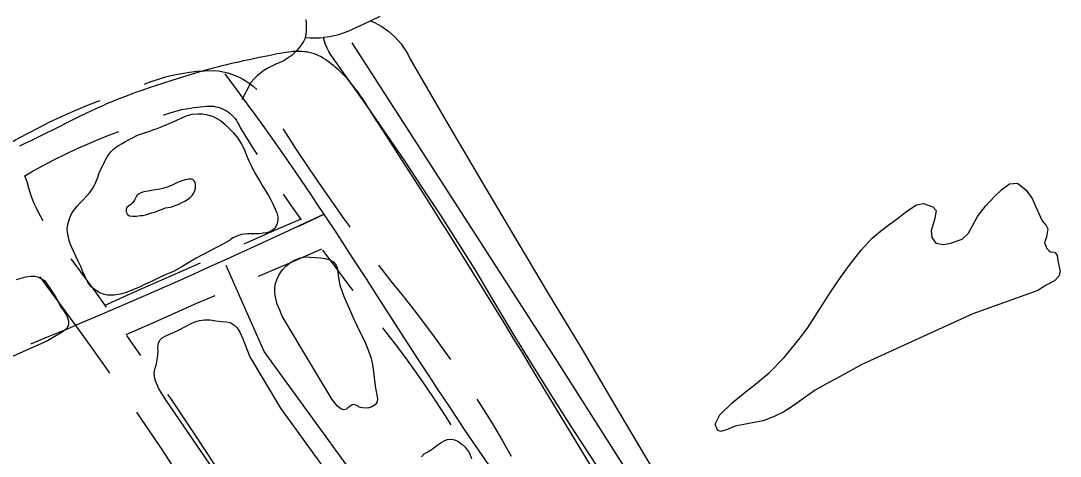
# Model space of a CAD drawing. Extents: x 3424494 to 3462436, y 522220 to 547718.
# Drawn here: x 3434313 to 3435188, y 544712 to 545078 of the extents above; entities that cross this region are included whole.
import ezdxf

# ---------------------------------------------------------------- set-up
doc = ezdxf.new("R2010")
doc.units = 0
for name, color, linetype in [('V-DTCH-CNTR', 7, 'Continuous'), ('V-ROAD-CNTR', 7, 'Continuous'), ('V-TOPO-SHOR', 7, 'Continuous')]:
    doc.layers.add(name, color=color, linetype=linetype)

msp = doc.modelspace()

# ---------------------------------------------------------------- linework, layer by layer
at = {"layer": 'V-DTCH-CNTR'}
for points in [[(3434553.14, 545079.22), (3434553.45, 545076.08), (3434553.57, 545072.92), (3434553.48, 545069.77), (3434553.2, 545066.62), (3434552.83, 545064.18), (3434552.72, 545063.5), (3434551.3, 545060.83), (3434549.7, 545058.26), (3434547.93, 545055.81), (3434545.99, 545053.48), (3434543.89, 545051.31), (3434541.65, 545049.28), (3434539.28, 545047.42), (3434536.78, 545045.72), (3434534.18, 545044.21), (3434531.47, 545042.89), (3434527.96, 545041.57), (3434524.54, 545040.01), (3434521.24, 545038.23), (3434518.06, 545036.23), (3434515.02, 545034.02), (3434512.14, 545031.61), (3434509.43, 545029.01), (3434506.89, 545026.24), (3434499.29, 545011.5)], [(3434552.83, 545064.18), (3434556.89, 545063.86), (3434560.97, 545063.78), (3434565.04, 545063.91), (3434568.17, 545064.19), (3434569.1, 545064.27), (3434573.14, 545064.84), (3434577.14, 545065.64), (3434581.09, 545066.65), (3434584.98, 545067.87), (3434588.8, 545069.3), (3434607.61, 545078.09), (3434615.89, 545081.95)], [(3434607.61, 545078.09), (3434610.93, 545076.65), (3434614.17, 545075.01), (3434617.29, 545073.19), (3434620.31, 545071.18), (3434623.21, 545069), (3434625.97, 545066.65), (3434628.58, 545064.15), (3434631.05, 545061.49), (3434633.35, 545058.69), (3434635.49, 545055.76), (3434637.44, 545052.71), (3434639.22, 545049.56), (3434640.81, 545046.3), (3434669.42, 544997.09), (3434698.23, 544947.99), (3434727.22, 544899), (3434756.4, 544850.12), (3434785.76, 544801.36), (3434815.55, 544750.63), (3434845.57, 544700.03)], [(3434574.21, 545049.53), (3434572.54, 545052.25), (3434571.1, 545055.09), (3434569.88, 545058.05), (3434568.9, 545061.08), (3434568.17, 545064.19)], [(3434926.75, 544469.16), (3434906.57, 544521.48), (3434885.68, 544565.84), (3434870.95, 544590.04), (3434856, 544614.12), (3434840.85, 544638.07), (3434825.49, 544661.88), (3434809.93, 544685.57), (3434793, 544711.34), (3434776.26, 544737.25), (3434759.73, 544763.29), (3434743.4, 544789.46), (3434727.27, 544815.75), (3434711.35, 544842.17), (3434695.63, 544868.71), (3434681.14, 544891.76), (3434666.44, 544914.69), (3434651.55, 544937.48), (3434636.47, 544960.16), (3434621.19, 544982.7), (3434605.72, 545005.11), (3434590.06, 545027.38), (3434574.21, 545049.53)]]:
    msp.add_lwpolyline(points, dxfattribs=at)
at = {"layer": 'V-ROAD-CNTR'}
for points in [[(3434578.07, 545039.12), (3434576.92, 545040.09), (3434574.86, 545041.75), (3434573.27, 545042.97), (3434572.05, 545043.88), (3434570.17, 545045.21), (3434568.24, 545046.51), (3434566.9, 545047.35), (3434565.58, 545048.09), (3434564.3, 545048.75), (3434563.04, 545049.32), (3434561.81, 545049.82), (3434560.62, 545050.25), (3434559.45, 545050.63), (3434558.31, 545050.96), (3434557.21, 545051.24), (3434556.13, 545051.47), (3434555.08, 545051.67), (3434554.06, 545051.84), (3434553.07, 545051.98), (3434552.11, 545052.09), (3434550.24, 545052.24), (3434548.48, 545052.31), (3434546.82, 545052.33), (3434545.27, 545052.3), (3434543.8, 545052.24), (3434542.43, 545052.15), (3434541.15, 545052.04), (3434538.74, 545051.77), (3434536.64, 545051.49), (3434534.8, 545051.21), (3434531.6, 545050.65), (3434529.22, 545050.19), (3434525.68, 545049.48), (3434522.2, 545048.75), (3434514.12, 545047.09), (3434507.05, 545045.62), (3434500.86, 545044.3), (3434495.45, 545043.12), (3434490.71, 545042.05), (3434486.57, 545041.08), (3434482.96, 545040.21), (3434479.79, 545039.43), (3434474.27, 545038.01), (3434470.13, 545036.89), (3434467.03, 545036.03), (3434462.4, 545034.67), (3434457.77, 545033.25), (3434448.6, 545030.36), (3434440.61, 545027.83), (3434433.63, 545025.6), (3434427.55, 545023.62), (3434422.24, 545021.86), (3434417.61, 545020.29), (3434413.57, 545018.89), (3434410.05, 545017.64), (3434406.97, 545016.52), (3434401.6, 545014.53), (3434397.58, 545012.99), (3434394.58, 545011.8), (3434390.09, 545009.98), (3434385.62, 545008.09), (3434382.91, 545006.92), (3434377.7, 545004.58), (3434372.84, 545002.34), (3434368.3, 545000.19), (3434364.07, 544998.15), (3434356.16, 544994.25), (3434342.38, 544987.32), (3434332.04, 544982.14), (3434328.16, 544980.22), (3434321.34, 544976.9), (3434316.2, 544974.47), (3434312.33, 544972.68)], [(3434417.61, 545024.88), (3434418.06, 545025.07), (3434424.08, 545027.33), (3434430.18, 545029.34), (3434436.36, 545031.11), (3434442.61, 545032.62), (3434448.91, 545033.88), (3434455.26, 545034.88), (3434461.64, 545035.62), (3434468.05, 545036.1), (3434475.17, 545036.34), (3434479.67, 545035.9), (3434483.66, 545035.22), (3434487.59, 545034.26), (3434491.44, 545033.02), (3434495.2, 545031.52), (3434498.84, 545029.77), (3434502.35, 545027.75), (3434505.71, 545025.5), (3434508.91, 545023.02), (3434511.92, 545020.32), (3434511.95, 545020.29)], [(3434828.4, 544645.29), (3434786.38, 544714.68), (3434744.36, 544784.08), (3434735.7, 544798.32), (3434728.08, 544810.76), (3434721.39, 544821.63), (3434709.65, 544840.63), (3434674.32, 544897.57), (3434666.95, 544909.41), (3434660.45, 544919.74), (3434654.74, 544928.76), (3434644.69, 544944.51), (3434629.53, 544968.09), (3434614.35, 544991.68), (3434611.95, 544995.45), (3434607.5, 545002.49), (3434605.54, 545005.55), (3434603.7, 545008.4), (3434601.94, 545011.06), (3434600.28, 545013.52), (3434598.68, 545015.82), (3434597.16, 545017.95), (3434595.7, 545019.93), (3434594.31, 545021.76), (3434592.98, 545023.47), (3434591.7, 545025.06), (3434590.48, 545026.53), (3434589.31, 545027.89), (3434588.19, 545029.16), (3434587.13, 545030.34), (3434586.11, 545031.44), (3434584.15, 545033.46), (3434582.38, 545035.21), (3434580.78, 545036.71), (3434579.35, 545038), (3434578.07, 545039.12)], [(3434707.3, 544704.43), (3434701.63, 544712.54), (3434696.01, 544720.7), (3434691.08, 544727.96), (3434686.32, 544735), (3434681.73, 544741.84), (3434672.89, 544755.11), (3434664.66, 544767.6), (3434656.98, 544779.33), (3434649.8, 544790.34), (3434636.4, 544811.03), (3434613.02, 544847.29), (3434604.25, 544860.89), (3434596.55, 544872.77), (3434589.8, 544883.16), (3434583.88, 544892.24), (3434578.68, 544900.17), (3434569.54, 544914.02), (3434562.65, 544924.39), (3434557.45, 544932.14), (3434549.61, 544943.75), (3434541.71, 544955.31), (3434534.86, 544965.2), (3434528.81, 544973.83), (3434523.49, 544981.35), (3434518.8, 544987.9), (3434510.55, 544999.35), (3434504.32, 545007.9), (3434494.92, 545020.7), (3434485.45, 545033.46)], [(3434290.58, 544966.89), (3434299.71, 544972.44), (3434309.11, 544977.87), (3434318.61, 544983.11), (3434328.23, 544988.13), (3434337.95, 544992.95), (3434347.77, 544997.57), (3434357.69, 545001.96), (3434367.7, 545006.15), (3434377.8, 545010.12), (3434380.14, 545010.99)], [(3434433.4, 544998.78), (3434434.05, 544999.03), (3434439, 545000.66), (3434444.01, 545002.09), (3434449.07, 545003.32), (3434454.18, 545004.34), (3434459.32, 545005.15), (3434464.5, 545005.75), (3434469.69, 545006.14), (3434474.2, 545006.29), (3434475.66, 545006.15), (3434477.57, 545005.82), (3434479.45, 545005.36), (3434481.29, 545004.77), (3434483.1, 545004.05), (3434484.85, 545003.21), (3434486.53, 545002.25), (3434488.14, 545001.17), (3434489.67, 544999.98), (3434491.12, 544998.68), (3434492.46, 544997.29), (3434493.71, 544995.81), (3434494.85, 544994.24), (3434495.88, 544992.6), (3434496.79, 544990.89), (3434498.23, 544987.66), (3434509.34, 544970.03), (3434512.23, 544965.55)], [(3434316.82, 544947.68), (3434323.85, 544951.75), (3434332.8, 544956.67), (3434341.84, 544961.4), (3434350.99, 544965.94), (3434360.23, 544970.27), (3434369.56, 544974.41), (3434378.98, 544978.35), (3434388.48, 544982.08), (3434395.95, 544984.84)], [(3434534.02, 544987.13), (3434534.62, 544986.17), (3434545.21, 544969.81), (3434555.99, 544953.58), (3434566.97, 544937.48), (3434578.14, 544921.51), (3434583.96, 544913.41), (3434589.5, 544905.68), (3434590.35, 544904.53)], [(3434332.28, 544909.84), (3434330.82, 544912.26), (3434328.63, 544916.23), (3434326.6, 544920.28), (3434324.74, 544924.41), (3434323.05, 544928.62), (3434321.52, 544932.89), (3434320.18, 544937.22), (3434318.73, 544942.62), (3434316.82, 544947.68)], [(3434534.27, 544932.18), (3434542.28, 544920.43), (3434549.24, 544910.48)], [(3434561.84, 544912.22), (3434547.33, 544905.39), (3434568.82, 544915.32), (3434523.49, 544894.28), (3434513.74, 544889.78), (3434496.65, 544881.95), (3434483.82, 544876.12), (3434474.18, 544871.76), (3434459.71, 544865.27), (3434445.22, 544858.82), (3434429.85, 544852.03), (3434416.39, 544846.13), (3434404.6, 544841), (3434394.27, 544836.53), (3434376.17, 544828.77), (3434362.58, 544822.99), (3434352.37, 544818.68), (3434337.05, 544812.25), (3434321.7, 544805.87)], [(3434501.31, 544890.47), (3434527.23, 544901.76), (3434548.82, 544911.08)], [(3434513.54, 544863.07), (3434539.16, 544874.23), (3434566.66, 544886.11)], [(3434567.42, 544885.08), (3434577.01, 544872.05), (3434588.97, 544856.21), (3434592.88, 544851.17)], [(3434385.7, 544837.04), (3434375.05, 544851.75), (3434358.37, 544874.4), (3434355.95, 544877.62)], [(3434384.39, 544838.85), (3434411.66, 544851.02), (3434450.14, 544868.05), (3434464.67, 544874.43)], [(3434630.63, 544644.75), (3434518.35, 544799.82), (3434498.8, 544843.59), (3434486.2, 544872.04)], [(3434614.31, 544872.5), (3434624.69, 544859.09), (3434633.94, 544847.7), (3434643.2, 544835.95), (3434652.29, 544824.07), (3434661.21, 544812.06), (3434669.96, 544799.93), (3434674.85, 544792.94)], [(3434388.32, 544781.58), (3434383.3, 544788.77), (3434367.24, 544811.36), (3434367.25, 544811.35), (3434350.82, 544834.06), (3434334.29, 544856.5), (3434329.73, 544862.58)], [(3434402.21, 544813.95), (3434423.85, 544823.6), (3434462.24, 544840.6), (3434476.9, 544847.03)], [(3434617.72, 544819.82), (3434619.51, 544817.55), (3434628.34, 544806.01), (3434637, 544794.35), (3434645.49, 544782.56), (3434653.81, 544770.66), (3434661.96, 544758.63), (3434669.94, 544746.49), (3434675.27, 544738.1)], [(3434414.47, 544796.53), (3434407.83, 544806.04), (3434402.76, 544813.18)], [(3434492.45, 544680.28), (3434486.26, 544689.53), (3434471.05, 544712.99), (3434455.54, 544736.45), (3434439.83, 544759.78), (3434437.2, 544763.62)], [(3434697.09, 544759.69), (3434703.16, 544750.15), (3434711.01, 544737.42), (3434718.67, 544724.57), (3434726.09, 544711.71)], [(3434466.34, 544665.35), (3434461.21, 544673.03), (3434445.95, 544696.55), (3434430.58, 544719.8), (3434415.02, 544742.93), (3434411.07, 544748.69)]]:
    msp.add_lwpolyline(points, dxfattribs=at)
at = {"layer": 'V-TOPO-SHOR'}
for points in [[(3434591.95, 545059.57), (3434764.65, 544791.24), (3434954.37, 544492.83), (3435039.45, 544350.65), (3435046.46, 544338.94)], [(3434483.88, 544890.3), (3434461.08, 544878.2), (3434448.37, 544870.69), (3434441.94, 544867.23), (3434436.39, 544864.93), (3434430.11, 544861.91), (3434423.97, 544859.03), (3434418.13, 544856.3), (3434413.75, 544854.14), (3434402.21, 544849.4), (3434398.56, 544848.4), (3434395.79, 544847.68), (3434392, 544847.27), (3434388.65, 544847.14), (3434386.32, 544847.3), (3434383.12, 544848.05), (3434380.07, 544849.08), (3434375.57, 544851.88), (3434372.52, 544854.52), (3434369.92, 544858.03), (3434367.9, 544861.97), (3434365.6, 544866.94), (3434363.88, 544871.17), (3434361.72, 544875.7), (3434359.85, 544879.94), (3434358.12, 544883.73), (3434356.39, 544887.24), (3434355.24, 544889.87), (3434354.1, 544893.08), (3434353.53, 544896), (3434352.68, 544900.08), (3434352.55, 544903), (3434353.01, 544906.78), (3434353.75, 544909.69), (3434354.64, 544912.31), (3434356.12, 544915.5), (3434357.59, 544917.97), (3434360.81, 544922.03), (3434363.16, 544924.5), (3434365.95, 544927.54), (3434368.88, 544930.73), (3434371.22, 544933.34), (3434373.13, 544935.95), (3434374.9, 544938.71), (3434376.07, 544941.03), (3434377.11, 544943.79), (3434378.14, 544946.26), (3434379.18, 544949.17), (3434379.92, 544951.64), (3434382.92, 544957.49), (3434384.09, 544960.01), (3434384.93, 544961.56), (3434386.05, 544963.49), (3434387.57, 544965.71), (3434389.28, 544967.79), (3434391.04, 544969.72), (3434393.08, 544971.51), (3434395.57, 544973.19), (3434398.73, 544974.96), (3434401.5, 544976.4), (3434404.08, 544977.84), (3434408.02, 544980.01), (3434411.58, 544981.78), (3434415.03, 544983.02), (3434418.43, 544984.12), (3434422.12, 544985.31), (3434424.65, 544986.22), (3434428.06, 544987.51), (3434432.38, 544989.13), (3434436.37, 544990.86), (3434440.31, 544992.58), (3434444.15, 544994.31), (3434448.97, 544996.51), (3434453.29, 544998.37), (3434457.62, 544999.47), (3434462.52, 544999.88), (3434466.25, 544999.71), (3434469.5, 544999.21), (3434472.5, 544998.51), (3434475.17, 544997.47), (3434478.46, 544996), (3434481.36, 544994.09), (3434485.12, 544991.02), (3434487.88, 544988.43), (3434492.21, 544984.04), (3434495.92, 544979.21), (3434499.05, 544974.34), (3434501.59, 544969.53), (3434503.46, 544964.67), (3434505.71, 544959.66), (3434507.77, 544955.18), (3434509.93, 544951.09), (3434512.33, 544946.67), (3434514.78, 544942.53), (3434517.08, 544938.73), (3434519.63, 544934.74), (3434521.89, 544930.94), (3434523.72, 544927.54), (3434525.59, 544924.03), (3434527.55, 544919.7), (3434528.8, 544916.59)], [(3434439.37, 544921.13), (3434444.18, 544922.9), (3434446.47, 544923.81), (3434449, 544925.05), (3434451.38, 544926.2), (3434453.76, 544927.6), (3434455.91, 544929.28), (3434457.71, 544931.11), (3434458.89, 544932.81), (3434459.82, 544935.18), (3434460.37, 544937.31), (3434460.52, 544938.76), (3434460.43, 544940.32), (3434460.06, 544941.97), (3434459.29, 544943.53), (3434458.13, 544944.4), (3434456.92, 544944.7), (3434454.59, 544944.71), (3434451.77, 544944.3), (3434448.13, 544943.25), (3434444.67, 544941.62), (3434440.78, 544939.75), (3434437.38, 544938.36), (3434433.83, 544937.31), (3434430.53, 544936.46), (3434427.13, 544935.75), (3434423.49, 544935.19), (3434420.48, 544934.72), (3434416.84, 544934.02), (3434414.36, 544933.3), (3434412.6, 544932.29), (3434411.19, 544930.94), (3434410.21, 544929.49), (3434409.08, 544927.22), (3434407.67, 544925.19), (3434406.01, 544923.6), (3434404.2, 544922.15), (3434402.79, 544920.85), (3434402.1, 544919.25), (3434402.09, 544917.27), (3434403.29, 544915.12), (3434404.93, 544913.9), (3434407.41, 544913.6), (3434410.8, 544913.68), (3434413.91, 544914.14), (3434416.14, 544914.37), (3434419.4, 544915.18), (3434423.38, 544916.42), (3434426.69, 544917.46), (3434430.28, 544918.75), (3434433.15, 544919.81), (3434435.29, 544920.57), (3434439.37, 544921.13)], [(3435186.01, 544876.22), (3435187.92, 544866.79), (3435186.72, 544863.27), (3435183.17, 544859.37), (3435176.09, 544855.48), (3435169, 544851.21), (3435114.37, 544831.52), (3435021.16, 544788.9), (3435002.67, 544778.81), (3434990.86, 544772.21), (3434981.81, 544767.16), (3434972.36, 544760.54), (3434963.3, 544753.93), (3434955.43, 544748.87), (3434947.17, 544745), (3434938.12, 544741.52), (3434931.84, 544740.38), (3434923.2, 544738.46), (3434914.56, 544736.95), (3434907.09, 544733.85), (3434901.99, 544732.31), (3434899.64, 544733.5), (3434897.71, 544738.61), (3434901.67, 544746.43), (3434911.54, 544756.18), (3434921.39, 544764.36), (3434931.63, 544772.15), (3434943.06, 544781.89), (3434955.69, 544794.76), (3434967.93, 544809.99), (3434975.44, 544819.36), (3434983.75, 544832.65), (3434995.23, 544850.63), (3435003.14, 544861.96), (3435010.26, 544872.12), (3435020.53, 544885.01), (3435029.61, 544895.15), (3435036.71, 544901), (3435044.98, 544907.22), (3435052.07, 544912.68), (3435056.4, 544915.79), (3435061.52, 544919.68), (3435067.04, 544923.18), (3435072.93, 544924.32), (3435080.75, 544921.54), (3435083.48, 544918.38), (3435082.26, 544910.54), (3435079.46, 544901.54), (3435079.82, 544895.65), (3435083.33, 544890.92), (3435089.6, 544889.71), (3435095.49, 544890.85), (3435105.31, 544894.33), (3435110.83, 544899.4), (3435114.4, 544906.05), (3435118.37, 544913.48), (3435125.08, 544922.07), (3435132.58, 544930.26), (3435138.89, 544936.11), (3435145.2, 544940.78), (3435151.87, 544941.53), (3435159.29, 544935.6), (3435164.34, 544928.51), (3435168.6, 544919.07), (3435172.87, 544909.64), (3435175.98, 544905.69), (3435177.54, 544902.94), (3435176.32, 544896.28), (3435174.72, 544891.19), (3435176.66, 544886.47), (3435178.22, 544884.89), (3435179.78, 544883.71), (3435183.31, 544883.3), (3435185.25, 544880.54), (3435186.01, 544876.22)], [(3434528.8, 544916.59), (3434529.75, 544913.19), (3434529.83, 544910.47), (3434529.23, 544907.61), (3434528.1, 544904.71), (3434526.73, 544902.92), (3434524.39, 544901.24), (3434522.15, 544900.28), (3434520.31, 544899.71), (3434517.4, 544899.24), (3434514.14, 544898.92), (3434510.21, 544898.85), (3434507.21, 544898.86), (3434504.1, 544898.83), (3434501.29, 544898.66), (3434499.2, 544898.18), (3434496.72, 544897.52), (3434494.39, 544896.66), (3434492.15, 544895.51), (3434489.86, 544893.92), (3434488.98, 544893.29), (3434483.88, 544890.3)], [(3434602.76, 544808.71), (3434606.07, 544800.34), (3434607.94, 544794.6), (3434608.97, 544790.19), (3434610.11, 544782.82), (3434610.81, 544777.95), (3434611.37, 544773.15), (3434612, 544768.87), (3434612.77, 544764.72), (3434613.28, 544761.95), (3434613.59, 544759.26), (3434612.99, 544756.76), (3434611.59, 544754.93), (3434608.69, 544753.17), (3434605.46, 544752.13), (3434601.06, 544752.36), (3434599.28, 544752.5), (3434598.17, 544752.96), (3434597.19, 544753.63), (3434595.22, 544754.63), (3434593.25, 544755.03), (3434591.8, 544754.71), (3434590.21, 544753.54), (3434588.69, 544752.23), (3434587.37, 544751.25), (3434584.94, 544750.61), (3434582.57, 544751.41), (3434579.76, 544753.93), (3434575.32, 544759.47), (3434561.38, 544782.51), (3434533.37, 544829.55), (3434531.36, 544834.69), (3434529.28, 544839.64), (3434528.18, 544843.2), (3434527.55, 544847.02), (3434527.17, 544850.04), (3434527.26, 544853.92), (3434527.87, 544857.07), (3434529.07, 544860.88), (3434530.81, 544864.56), (3434533.59, 544868.62), (3434536.23, 544871.23), (3434540.46, 544874.63), (3434544.16, 544876.97), (3434548.44, 544878.73), (3434552.79, 544879.49), (3434556.93, 544879.27), (3434561.47, 544878.98), (3434565.61, 544878.69), (3434569.55, 544878.15), (3434573.49, 544877.01), (3434576.7, 544874.82), (3434578.79, 544872.24), (3434579.76, 544870.06), (3434580.14, 544867.3), (3434580.45, 544864.01), (3434581.02, 544860.13), (3434581.98, 544855.52), (3434584.96, 544846.76), (3434593.66, 544826.91), (3434599.38, 544815.24), (3434602.76, 544808.71)], [(3434309.88, 544860.49), (3434313.64, 544861.52), (3434317.65, 544862.48), (3434321.86, 544863.18), (3434325.35, 544863.29), (3434328.64, 544862.42), (3434333.29, 544859.43), (3434334.79, 544857.52), (3434337.27, 544853.82), (3434343.27, 544844.97), (3434347.48, 544836.89)], [(3434347.48, 544836.89), (3434349.89, 544833.45), (3434351.39, 544831.27), (3434352.1, 544829.82), (3434352.89, 544828.11), (3434353.4, 544826.33), (3434353.66, 544824.95), (3434353.58, 544823.17), (3434353.24, 544821.46), (3434352.84, 544820.41), (3434352.11, 544819.37), (3434350.85, 544818.12), (3434348.21, 544815.97), (3434336, 544808.67), (3434270.73, 544779.84)], [(3434487.16, 544683.69), (3434436.16, 544758.1), (3434431.98, 544764.43), (3434429.51, 544768.39), (3434428.47, 544771.1), (3434427.17, 544774.26), (3434426.33, 544777.03), (3434425.82, 544779.2), (3434425.63, 544781.31), (3434425.98, 544783.74), (3434426.78, 544786.49), (3434427.59, 544789.38), (3434428.33, 544792.86), (3434428.75, 544796.54), (3434428.9, 544800.29), (3434428.78, 544803.25), (3434429.27, 544806.93), (3434430.59, 544809.56), (3434432.31, 544811.32), (3434435.35, 544813.08), (3434437.92, 544813.99), (3434442.47, 544816), (3434446.69, 544817.95), (3434451.9, 544820.68), (3434456.25, 544823.02), (3434459.95, 544824.65), (3434463.83, 544825.87), (3434467.92, 544826.44), (3434472.91, 544826.41), (3434477.44, 544825.67), (3434482.24, 544824.98), (3434486.52, 544824.76), (3434489.6, 544824.21), (3434492.81, 544822.29), (3434495.43, 544819.58), (3434497.78, 544815.95), (3434500.18, 544810.34), (3434506.08, 544795.32), (3434531.87, 544752.03), (3434572.2, 544696.23)], [(3434650.48, 544711.17), (3434652.92, 544713.52), (3434655.3, 544715.09), (3434658.2, 544716.78), (3434660.58, 544718.34), (3434663.88, 544720.89), (3434667.25, 544723.17), (3434670.08, 544724.8), (3434672.52, 544725.78), (3434675.81, 544726.09), (3434678.44, 544725.54), (3434681.26, 544724.15), (3434684.47, 544721.7), (3434687.22, 544719.11), (3434690.61, 544714.69), (3434692.75, 544709.81)]]:
    msp.add_lwpolyline(points, dxfattribs=at)

doc.saveas('drawing.dxf')
